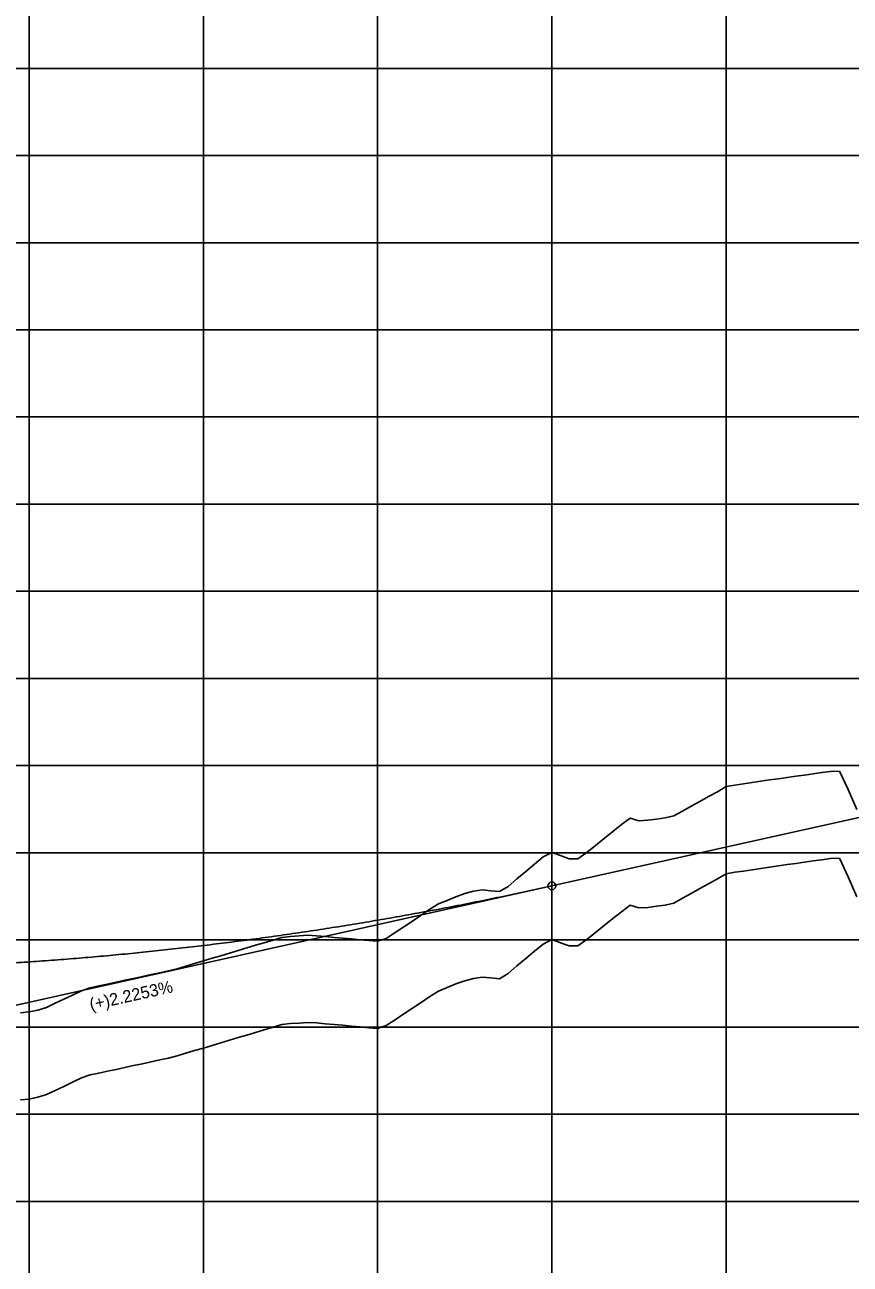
# Model space of a CAD drawing. Extents: x 2345490 to 2436403, y 465165 to 573888.
# Drawn here: x 2395919 to 2396393, y 564590 to 565302 of the extents above; entities that cross this region are included whole.
import ezdxf

# ---------------------------------------------------------------- set-up
doc = ezdxf.new("R2010")
doc.units = 0
for name, color, linetype in [('Old_Level_1', 7, 'Continuous'), ('Old_Level_2', 7, 'Continuous'), ('Old_Level_57', 7, 'Continuous'), ('Old_Level_63', 7, 'Continuous')]:
    doc.layers.add(name, color=color, linetype=linetype)

msp = doc.modelspace()

# ---------------------------------------------------------------- linework, layer by layer
at = {"layer": 'Old_Level_1'}
for points in [[(2395916.5425, 564684.7075), (2395921.5425, 564685.23625), (2395926.5425, 564686.222), (2395931.5425, 564687.80925), (2395936.5425, 564690.1645), (2395941.5425, 564692.519), (2395946.5425, 564694.87325), (2395951.5425, 564697.32225), (2395956.5425, 564699.02725), (2395961.5425, 564700.107), (2395966.5425, 564701.1855), (2395971.5425, 564702.266), (2395976.5425, 564703.3495), (2395981.5425, 564704.4315), (2395986.5425, 564705.5125), (2395991.5425, 564706.59175), (2395996.5425, 564707.67), (2396001.5425, 564708.74675), (2396006.5425, 564710.003), (2396011.5425, 564711.4985), (2396016.5425, 564712.9925), (2396021.5425, 564714.485), (2396026.5425, 564715.97575), (2396031.5425, 564717.465), (2396036.5425, 564718.96275), (2396041.5425, 564720.4605), (2396046.5425, 564721.95675), (2396051.5425, 564723.451), (2396056.5425, 564724.94375), (2396061.5425, 564726.435), (2396066.5425, 564727.92425), (2396071.5425, 564728.4955), (2396076.5425, 564728.84925), (2396081.5425, 564729.20125), (2396086.5425, 564728.85825), (2396091.5425, 564728.415), (2396096.5425, 564727.97025), (2396101.5425, 564727.524), (2396106.5425, 564727.076), (2396111.5425, 564726.62675), (2396116.5425, 564726.17575), (2396121.5425, 564725.7235), (2396126.5425, 564727.42475), (2396131.5425, 564730.7275), (2396136.5425, 564734.02925), (2396141.5425, 564737.3305), (2396146.5425, 564740.66325), (2396151.5425, 564744.09025), (2396156.5425, 564747.17575), (2396161.5425, 564749.21275), (2396166.5425, 564751.24925), (2396171.5425, 564753.072), (2396176.5425, 564754.4615), (2396181.5425, 564755.17875), (2396186.5425, 564754.72375), (2396191.5425, 564754.2665), (2396196.5425, 564757.2095), (2396201.5425, 564761.589), (2396206.5425, 564765.82575), (2396211.5425, 564769.9745), (2396216.5425, 564774.124), (2396221.5425, 564776.726), (2396226.5425, 564774.9195), (2396231.5425, 564773.113), (2396236.5425, 564773.063), (2396241.5425, 564776.73925), (2396246.5425, 564780.735), (2396251.5425, 564784.73), (2396256.5425, 564788.7245), (2396261.5425, 564792.7185), (2396266.5425, 564796.42725), (2396271.5425, 564794.8795), (2396276.5425, 564795.2105), (2396281.5425, 564795.8615), (2396286.5425, 564796.5125), (2396291.5425, 564797.64525), (2396296.5425, 564800.418), (2396301.5425, 564803.191), (2396306.5425, 564805.9645), (2396311.5425, 564808.73825), (2396316.5425, 564811.5125), (2396321.5425, 564814.4905), (2396326.5425, 564815.312), (2396331.5425, 564816.05), (2396336.5425, 564816.7895), (2396341.5425, 564817.53), (2396346.5425, 564818.272), (2396351.5425, 564819.003), (2396356.5425, 564819.7015), (2396361.5425, 564820.402), (2396366.5425, 564821.10375), (2396371.5425, 564821.8075)], [(2396371.5425, 564821.8075), (2396376.5425, 564822.51275), (2396381.5425, 564823.21975), (2396386.5425, 564823.41025), (2396391.5425, 564812.7395), (2396396.5425, 564801.323)]]:
    msp.add_lwpolyline(points, dxfattribs=at)
at = {"layer": 'Old_Level_2'}
for p, q in [((2395921.54273, 564264.034), (2395921.54273, 565029.84481)), ((2396221.5425, 564807.5205), (2396421.5425, 564852.02725)), ((2396221.5425, 564807.5205), (2395874.227, 564730.231))]:
    msp.add_line(p, q, dxfattribs=at)
msp.add_circle((2396221.5425, 564807.5205), 2.25, dxfattribs=at)
msp.add_spline([(2395521.5425, 564777.76925), (2395535.5425, 564775.89425), (2395549.5425, 564774.12), (2395563.5425, 564772.4465), (2395577.5425, 564770.874), (2395591.5425, 564769.40225), (2395605.5425, 564768.0315), (2395619.5425, 564766.76125), (2395633.5425, 564765.592), (2395647.5425, 564764.5235), (2395661.5425, 564763.556), (2395675.5425, 564762.689), (2395689.5425, 564761.923), (2395703.5425, 564761.258), (2395717.5425, 564760.6935), (2395731.5425, 564760.23), (2395745.5425, 564759.86725), (2395759.5425, 564759.60525), (2395773.5425, 564759.44425), (2395787.5425, 564759.384), (2395801.5425, 564759.4245), (2395815.5425, 564759.56575), (2395829.5425, 564759.808), (2395843.5425, 564760.151), (2395857.5425, 564760.59475), (2395871.5425, 564761.13925), (2395885.5425, 564761.78475), (2395899.5425, 564762.531), (2395913.5425, 564763.37825), (2395927.5425, 564764.326), (2395941.5425, 564765.37475), (2395955.5425, 564766.52425), (2395969.5425, 564767.7745), (2395983.5425, 564769.12575), (2395997.5425, 564770.57775), (2396011.5425, 564772.1305), (2396025.5425, 564773.78425), (2396039.5425, 564775.5385), (2396053.5425, 564777.39375), (2396067.5425, 564779.34975), (2396081.5425, 564781.40675), (2396095.5425, 564783.5645), (2396109.5425, 564785.823), (2396123.5425, 564788.18225), (2396137.5425, 564790.6425), (2396151.5425, 564793.2035), (2396165.5425, 564795.86525), (2396179.5425, 564798.62775), (2396193.5425, 564801.49125), (2396207.5425, 564804.4555), (2396221.5425, 564807.5205)], degree=3, dxfattribs=at)
at = {"layer": 'Old_Level_57'}
for p, q in [((2395921.54225, 564276.534), (2395921.54225, 566615.2835)), ((2396021.54225, 564276.534), (2396021.54225, 566615.2835)), ((2396121.54225, 564276.534), (2396121.54225, 566615.2835)), ((2396221.542, 564276.534), (2396221.542, 566615.2835)), ((2396321.5425, 564276.534), (2396321.5425, 566615.2835)), ((2381271.5425, 565276.534), (2410861.12275, 565276.534)), ((2381271.5425, 565226.534), (2410861.12275, 565226.534)), ((2381271.5425, 565176.534), (2410861.12275, 565176.534)), ((2381271.5425, 565126.534), (2410861.12275, 565126.534)), ((2381271.5425, 565076.534), (2410861.12275, 565076.534)), ((2381271.5425, 565026.534), (2410861.12275, 565026.534)), ((2381271.5425, 564976.534), (2410861.12275, 564976.534)), ((2381271.5425, 564926.534), (2410861.12275, 564926.534)), ((2381271.5425, 564876.534), (2410861.12275, 564876.534)), ((2381271.5425, 564826.534), (2410861.12275, 564826.534)), ((2381271.54275, 564776.534), (2410861.123, 564776.534)), ((2381271.5425, 564726.534), (2410861.12275, 564726.534)), ((2381271.54275, 564676.534), (2410861.123, 564676.534)), ((2381271.5425, 564626.534), (2410861.12275, 564626.534))]:
    msp.add_line(p, q, dxfattribs=at)
at = {"layer": 'Old_Level_63'}
for points in [[(2395916.5425, 564734.70725), (2395921.5425, 564735.236), (2395926.5425, 564736.22175), (2395931.5425, 564737.809), (2395936.5425, 564740.16425), (2395941.5425, 564742.51875), (2395946.5425, 564744.873), (2395951.5425, 564747.322), (2395956.5425, 564749.027), (2395961.5425, 564750.10675), (2395966.5425, 564751.18525), (2395971.5425, 564752.26575), (2395976.5425, 564753.34925), (2395981.5425, 564754.43125), (2395986.5425, 564755.51225), (2395991.5425, 564756.5915), (2395996.5425, 564757.66975), (2396001.5425, 564758.7465), (2396006.5425, 564760.00275), (2396011.5425, 564761.49825), (2396016.5425, 564762.99225), (2396021.5425, 564764.48475), (2396026.5425, 564765.9755), (2396031.5425, 564767.46475), (2396036.5425, 564768.9625), (2396041.5425, 564770.46025), (2396046.5425, 564771.9565), (2396051.5425, 564773.45075), (2396056.5425, 564774.9435), (2396061.5425, 564776.43475), (2396066.5425, 564777.924), (2396071.5425, 564778.49525), (2396076.5425, 564778.849), (2396081.5425, 564779.201), (2396086.5425, 564778.858), (2396091.5425, 564778.41475), (2396096.5425, 564777.97), (2396101.5425, 564777.52375), (2396106.5425, 564777.07575), (2396111.5425, 564776.6265), (2396116.5425, 564776.1755), (2396121.5425, 564775.72325), (2396126.5425, 564777.4245), (2396131.5425, 564780.72725), (2396136.5425, 564784.029), (2396141.5425, 564787.33025), (2396146.5425, 564790.663), (2396151.5425, 564794.09), (2396156.5425, 564797.1755), (2396161.5425, 564799.2125), (2396166.5425, 564801.249), (2396171.5425, 564803.07175), (2396176.5425, 564804.46125), (2396181.5425, 564805.1785), (2396186.5425, 564804.7235), (2396191.5425, 564804.26625), (2396196.5425, 564807.20925), (2396201.5425, 564811.58875), (2396206.5425, 564815.8255), (2396211.5425, 564819.97425), (2396216.5425, 564824.12375), (2396221.5425, 564826.72575), (2396226.5425, 564824.91925), (2396231.5425, 564823.11275), (2396236.5425, 564823.06275), (2396241.5425, 564826.739), (2396246.5425, 564830.73475), (2396251.5425, 564834.72975), (2396256.5425, 564838.72425), (2396261.5425, 564842.71825), (2396266.5425, 564846.427), (2396271.5425, 564844.87925), (2396276.5425, 564845.21025), (2396281.5425, 564845.86125), (2396286.5425, 564846.51225), (2396291.5425, 564847.645), (2396296.5425, 564850.41775), (2396301.5425, 564853.19075), (2396306.5425, 564855.96425), (2396311.5425, 564858.738), (2396316.5425, 564861.51225), (2396321.5425, 564864.49025), (2396326.5425, 564865.31175), (2396331.5425, 564866.04975), (2396336.5425, 564866.78925), (2396341.5425, 564867.52975), (2396346.5425, 564868.27175), (2396351.5425, 564869.00275), (2396356.5425, 564869.70125), (2396361.5425, 564870.40175), (2396366.5425, 564871.1035), (2396371.5425, 564871.80725)], [(2396371.5425, 564871.80725), (2396376.5425, 564872.5125), (2396381.5425, 564873.2195), (2396386.5425, 564873.41), (2396391.5425, 564862.73925), (2396396.5425, 564851.32275)]]:
    msp.add_lwpolyline(points, dxfattribs=at)

# ---------------------------------------------------------------- texts
at = {"layer": 'Old_Level_2'}
msp.add_text('(+)2.2253%', height=7.000001, rotation=12.54579444, dxfattribs=at).set_placement((2395957.08025, 564736.0125))

doc.saveas('drawing.dxf')
